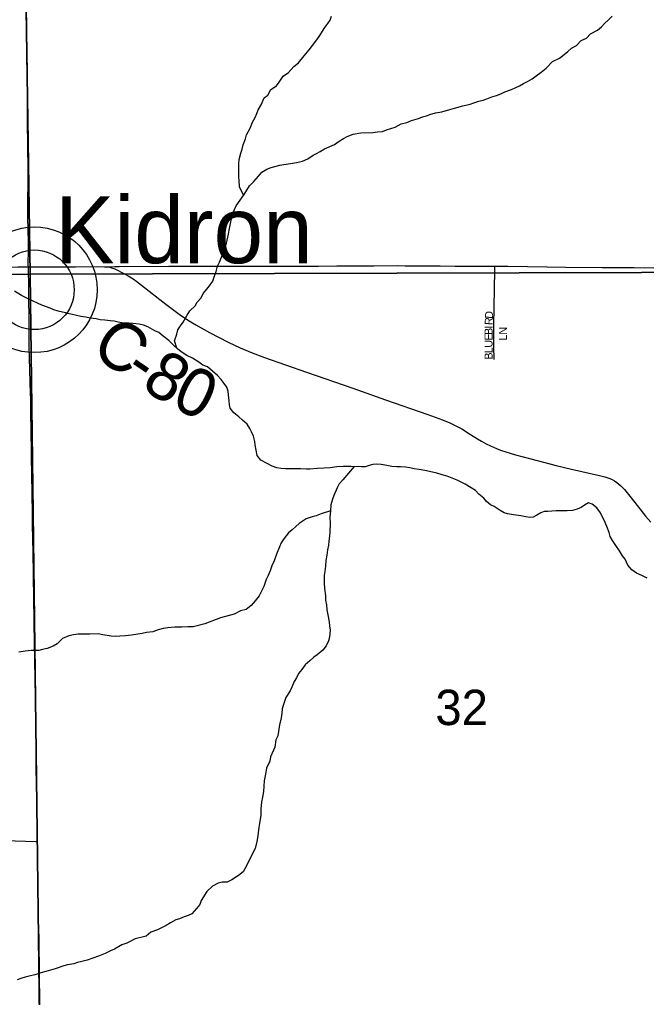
# Model space of a CAD drawing. Extents: x 1985906 to 2360102, y 891258 to 1222054.
# Drawn here: x 2177669 to 2181589, y 994822 to 1000932 of the extents above; entities that cross this region are included whole.
import ezdxf

# ---------------------------------------------------------------- set-up
doc = ezdxf.new("R2010")
doc.units = 0
for name, color, linetype in [('GM_X_County_Road', 7, 'Continuous'), ('GM_X_County_Road_Text', 7, 'Continuous'), ('GM_X_Minor_River', 7, 'Continuous'), ('GM_X_Section', 7, 'Continuous'), ('GM_X_Section_Text', 7, 'Continuous'), ('GM_X_Township_Road', 7, 'Continuous'), ('GM_X_Township_Subdivision', 7, 'Continuous'), ('GM_X_Township_Subdivision_Text', 7, 'Continuous'), ('GM_X_Unincorporated', 7, 'Continuous'), ('GM_X_Unincorporated_Location', 7, 'Continuous'), ('GM_X_Unincorporated_Text', 7, 'Continuous')]:
    doc.layers.add(name, color=color, linetype=linetype)

msp = doc.modelspace()

# ---------------------------------------------------------------- linework, layer by layer
at = {"layer": 'GM_X_County_Road'}
for points in [[(2177724.2, 999387), (2177723.9, 999398.2), (2177724.8, 999496.3), (2177724.8, 999545.8), (2177721.7, 999693.1), (2177721.8, 999775), (2177722.3, 999939), (2177721.9, 1000021.1), (2177721.1, 1000119.5), (2177719.6, 1000316.3), (2177719.1, 1000414.6), (2177718, 1000545.8), (2177717.8, 1000627.8), (2177715.9, 1000693.2), (2177716.4, 1000758.7), (2177715.1, 1000824.3), (2177713, 1001070.1), (2177712.6, 1001217.7), (2177712.1, 1001283.3), (2177711.4, 1001387.1), (2177711.4, 1001483.8), (2177711.2, 1001547.3)], [(2176463.5, 999368.1), (2176482.6, 999368.4), (2176596.9, 999370), (2176842.4, 999372.6), (2176972.7, 999376.2), (2177165.9, 999378), (2177287, 999379.5), (2177444.9, 999380.7), (2177560, 999383.6), (2177658.4, 999385.9), (2177724.2, 999387)], [(2177724.2, 999387), (2177745.9, 999387.2), (2177778.1, 999387.5), (2177808.4, 999387.5), (2178019.2, 999387.4), (2178158.4, 999388.3), (2178200.9, 999387.4), (2178229.4, 999386.7)], [(2177781.8, 995796.1), (2177781.2, 995845.8), (2177777.3, 996059), (2177773.4, 996255.8), (2177774, 996321.3), (2177772.5, 996436.2), (2177770.1, 996583.8), (2177764.2, 996927.8), (2177762.1, 997042.6), (2177760.3, 997157.4), (2177760, 997206.5), (2177758.1, 997288.6), (2177758.4, 997354.2), (2177755.7, 997419.5), (2177755.6, 997468.8), (2177753.9, 997599.4), (2177750.4, 997775), (2177750.1, 997840.6), (2177747, 997971.9), (2177742.9, 998201.4), (2177743.4, 998234.1), (2177739.4, 998479.9), (2177739.5, 998561.8), (2177738.5, 998594.8), (2177729.6, 998889.8), (2177729.9, 998938.8), (2177728.1, 999086.4), (2177727.3, 999168.5), (2177727.1, 999250.5), (2177724.2, 999387)], [(2178229.4, 999386.7), (2178244.8, 999381.5), (2178264.3, 999374.1), (2178280.8, 999367), (2178305, 999354.5), (2178328.8, 999341.9), (2178348.4, 999331.2), (2178379.3, 999311.1), (2178401.5, 999294.6), (2178479.6, 999234), (2178583.3, 999153.6), (2178675.6, 999085.7), (2178729.8, 999049.1), (2178771.6, 999023.5), (2178857.5, 998975.8), (2178974, 998915.8), (2179048, 998880.9), (2179123.3, 998849.1), (2179199.8, 998820.1), (2179463.1, 998728.5), (2179577.8, 998688.8), (2179753.2, 998628.1), (2179958, 998555), (2180221.5, 998464), (2180314.2, 998430.4), (2180360, 998411.7), (2180404.5, 998390.1), (2180433.3, 998374), (2180489.3, 998339.3), (2180531.5, 998312.5), (2180558.2, 998296.6), (2180587.2, 998280.5), (2180614.1, 998267.9), (2180651.7, 998252), (2180676.8, 998242.3), (2180770.3, 998212.7), (2180865, 998186.6), (2181023.8, 998146.5), (2181119.4, 998123.5), (2181295.2, 998083.9), (2181327.3, 998075.7), (2181358.6, 998064.3), (2181373.7, 998057.2), (2181388.4, 998049.1), (2181402.4, 998040), (2181415.8, 998029.9), (2181428.4, 998019), (2181451.4, 997994.9), (2181493, 997944), (2181552.8, 997866), (2181583.6, 997828.1), (2181616.9, 997792.5)], [(2177807.2, 994103.6), (2177803.2, 994304.4), (2177803, 994419.2), (2177801.2, 994534.1), (2177795.6, 994796.3), (2177793.1, 994960.1), (2177791.2, 995189.8), (2177788.3, 995304.6), (2177785.8, 995534.2), (2177781.8, 995796.1)]]:
    msp.add_lwpolyline(points, dxfattribs=at)
at = {"layer": 'GM_X_Minor_River'}
for points in [[(2179068.7, 999833.7), (2179044.6, 999885.7), (2179042.2, 999925.7), (2179039.9, 999947.7), (2179039.1, 1000031.9), (2179042.8, 1000057.9), (2179052.4, 1000098.1), (2179060.2, 1000122.2), (2179067.9, 1000148.3), (2179081.5, 1000186.5), (2179087.3, 1000210.6), (2179110.8, 1000252.9), (2179124.5, 1000291.1), (2179142.2, 1000319.3), (2179151.9, 1000345.4), (2179161.7, 1000367.5), (2179179.4, 1000399.8), (2179199, 1000442), (2179220.8, 1000460.2), (2179240.4, 1000494.5), (2179276.2, 1000518.8), (2179292, 1000541), (2179317.6, 1000577.3), (2179351.4, 1000601.7), (2179383, 1000638), (2179412.8, 1000662.3), (2179448.4, 1000704.7), (2179480, 1000743.1), (2179499.7, 1000769.3), (2179521.5, 1000797.5), (2179543.2, 1000825.8), (2179578.6, 1000882.2), (2179596.4, 1000906.4), (2179610.2, 1000928.5), (2179619.9, 1000952.7)], [(2181350.9, 1000930.4), (2181374.6, 1000952.6)], [(2178653, 998877.8), (2178638.2, 998924.3), (2178651.8, 998966.5), (2178659.5, 998992.7), (2178675.3, 999018.8), (2178693, 999041), (2178716.6, 999085.3), (2178734.3, 999111.5), (2178768, 999143.9), (2178779.8, 999166), (2178803.5, 999192.3), (2178817.3, 999220.5), (2178850.9, 999258.8), (2178876.5, 999297.2), (2178886.2, 999325.3), (2178897.9, 999357.4), (2178907.5, 999391.6), (2178919.3, 999415.7), (2178927.1, 999437.8), (2178946.6, 999482.1), (2178962.1, 999534.3), (2178975.5, 999590.5), (2178979.3, 999616.6), (2178985, 999646.7), (2178990.8, 999668.8), (2178996.5, 999692.9), (2179002.2, 999719), (2179012, 999745.1), (2179023.8, 999767.3), (2179037.5, 999789.4), (2179073, 999839.8), (2179106.5, 999892.2), (2179134.2, 999920.5), (2179163.9, 999952.8), (2179183.7, 999979.1), (2179215.5, 999997.4), (2179241.4, 1000007.7), (2179297.3, 1000022.2), (2179321.2, 1000026.4), (2179363.2, 1000032.8), (2179401.1, 1000039.2), (2179437.1, 1000047.5), (2179470.9, 1000061.8), (2179504.7, 1000084.2), (2179526.6, 1000094.4), (2179548.5, 1000106.6), (2179576.3, 1000124.9), (2179638.1, 1000151.5), (2179667.9, 1000171.8), (2179693.7, 1000188.1), (2179717.6, 1000200.3), (2179755.5, 1000216.7), (2179803.4, 1000225.1), (2179877.4, 1000225.8), (2179907.4, 1000230.1), (2179937.4, 1000232.4), (2179963.3, 1000242.6), (2180017.2, 1000259.1), (2180055, 1000279.5), (2180090.9, 1000287.8), (2180118.8, 1000302.1), (2180162.6, 1000314.5), (2180188.6, 1000324.8), (2180212.5, 1000331), (2180234.4, 1000339.2), (2180270.3, 1000349.6), (2180308.3, 1000355.9), (2180360.2, 1000370.4), (2180388.1, 1000378.7), (2180440, 1000393.2), (2180485.9, 1000403.6), (2180509.8, 1000411.9), (2180539.7, 1000422.2), (2180567.7, 1000428.4), (2180591.6, 1000436.7), (2180621.5, 1000448.9), (2180651.4, 1000457.2), (2180677.3, 1000467.5), (2180703.2, 1000479.7), (2180745.1, 1000494.1), (2180770.9, 1000506.4), (2180794.8, 1000518.6), (2180820.7, 1000532.9), (2180844.6, 1000545.1), (2180874.4, 1000561.4), (2180898.3, 1000579.7), (2180930, 1000604), (2180961.8, 1000628.3), (2181001.4, 1000668.8), (2181045.2, 1000691.2), (2181075, 1000713.5), (2181096.8, 1000731.8), (2181120.6, 1000754), (2181150.4, 1000770.3), (2181180.1, 1000800.6), (2181214, 1000814.9), (2181239.7, 1000843.2), (2181281.5, 1000865.7), (2181307.3, 1000885.9), (2181327.1, 1000908.1), (2181350.9, 1000930.4)], [(2178949, 998658.7), (2178928.8, 998682.6), (2178906.5, 998708.4), (2178876.2, 998734.2), (2178843.9, 998762), (2178815.8, 998771.7), (2178789.6, 998791.5), (2178751.3, 998817.2), (2178715.2, 998832.9), (2178678.9, 998856.6), (2178656.7, 998874.4), (2178630.5, 998898.2), (2178602.2, 998926), (2178565.9, 998953.7), (2178539.6, 998977.5), (2178515.5, 998987.3), (2178471.2, 999013), (2178443.1, 999022.7), (2178417.1, 999028.5), (2178377, 999032.2), (2178353, 999033.9), (2178308.9, 999037.5), (2178284.9, 999041.3), (2178260.8, 999047.1), (2178234.8, 999048.9), (2178202.7, 999052.6), (2178172.7, 999056.3), (2178148.6, 999062.1), (2178110.5, 999065.8), (2178082.5, 999071.5), (2178052.4, 999077.3), (2178024.3, 999083), (2178000.3, 999088.8), (2177978.2, 999092.6), (2177956.1, 999098.4), (2177910, 999110), (2177883.9, 999117.8), (2177859.8, 999127.6), (2177807.6, 999147.2), (2177785.5, 999157), (2177749.3, 999174.7), (2177711.1, 999192.4), (2177680.9, 999208.1), (2177636.6, 999235.8)], [(2181560.4, 997458.5), (2181526.2, 997472.2), (2181498, 997494), (2181471.7, 997523.8), (2181455.3, 997559.7), (2181439.1, 997581.6), (2181420.7, 997611.5), (2181396.4, 997645.3), (2181376, 997677.2), (2181361.8, 997701.1), (2181355.5, 997727.1), (2181341.1, 997765), (2181324.7, 997804.9), (2181312.5, 997826.8), (2181300.3, 997850.8), (2181277.9, 997880.6), (2181249.7, 997904.4), (2181225.6, 997912.2), (2181201.7, 997898), (2181179.9, 997883.7), (2181156, 997873.5), (2181126, 997865.2), (2181092, 997862.9), (2181024, 997862.3), (2180996, 997860), (2180972, 997857.8), (2180950, 997857.6), (2180928.1, 997849.4), (2180902.2, 997835.1), (2180880.4, 997822.9), (2180856.4, 997820.7), (2180834.3, 997824.5), (2180802.3, 997830.2), (2180758.2, 997837.8), (2180720.1, 997843.5), (2180698, 997849.3), (2180673.8, 997865.1), (2180635.6, 997888.8), (2180613.5, 997900.6), (2180589.2, 997920.4), (2180571, 997942.3), (2180540.8, 997966.1), (2180520.5, 997989.9), (2180492.3, 998005.7), (2180456.1, 998029.4), (2180405.8, 998053), (2180373.7, 998066.7), (2180343.5, 998078.5), (2180311.4, 998088.2), (2180277.3, 998097.9), (2180251.2, 998103.7), (2180203.1, 998115.2), (2180167, 998120.9), (2180137, 998124.7), (2180108.9, 998130.4), (2180082.9, 998134.2), (2180050.8, 998137.9), (2180028.8, 998137.7), (2179996.8, 998139.4), (2179964.7, 998145.1), (2179930.6, 998152.8), (2179900.6, 998154.5), (2179878.6, 998152.3), (2179854.6, 998146.1), (2179830.7, 998137.9), (2179806.7, 998137.7), (2179740.7, 998139.1), (2179692.6, 998138.6), (2179652.7, 998136.3), (2179610.7, 998131.9), (2179570.7, 998129.5), (2179532.7, 998127.2), (2179484.7, 998122.7), (2179462.7, 998122.5), (2179424.7, 998124.2), (2179394.7, 998123.9), (2179364.7, 998125.6), (2179334.6, 998125.4), (2179304.6, 998127.1), (2179278.6, 998130.8), (2179248.5, 998140.6), (2179216.3, 998158.3), (2179178, 998178), (2179153.7, 998207.8), (2179149.4, 998241.9), (2179143, 998273.9), (2179140.8, 998295.9), (2179132.5, 998327.8), (2179120.2, 998355.8), (2179108, 998377.7), (2179091.7, 998403.6), (2179063.4, 998429.4), (2179039.2, 998449.2), (2179008.9, 998475), (2178986.6, 998502.8), (2178982.4, 998524.8), (2178980.2, 998548.8), (2178975.8, 998586.9), (2178973.5, 998610.9), (2178965.3, 998634.8), (2178949, 998658.7)], [(2179760.6, 998138.6), (2179689.5, 998056.5), (2179667.8, 998030.2), (2179654, 998006.1), (2179634.5, 997957.8), (2179624.7, 997935.7), (2179615.1, 997899.5), (2179613.4, 997861.4), (2179609.8, 997823.3), (2179610.2, 997785.3), (2179608.8, 997729.2), (2179607.1, 997703.1), (2179603.4, 997673), (2179599.6, 997647), (2179593.9, 997618.9), (2179590.3, 997584.8), (2179584.6, 997552.7), (2179581, 997516.6), (2179577.3, 997482.5), (2179573.5, 997458.4), (2179574, 997412.3), (2179576.4, 997376.3), (2179580.9, 997330.3), (2179581.1, 997304.2), (2179587.4, 997274.2), (2179589.7, 997244.2), (2179596.1, 997212.2), (2179604.5, 997168.2), (2179606.8, 997142.2), (2179611, 997118.2), (2179607.5, 997072.1), (2179599.7, 997050), (2179586, 997019.8), (2179564.3, 996991.5), (2179530.6, 996963.2), (2179508.7, 996947), (2179483, 996924.7), (2179455.2, 996900.4), (2179433.5, 996870.2), (2179413.7, 996845.9), (2179400, 996817.8), (2179386.2, 996795.6), (2179370.6, 996761.4), (2179360.8, 996737.3), (2179333.2, 996695), (2179319.7, 996652.8), (2179311.9, 996624.6), (2179308.2, 996598.6), (2179304.5, 996568.5), (2179295, 996524.3), (2179283.7, 996456.1), (2179271.9, 996432), (2179264.4, 996385.8), (2179239, 996325.5), (2179233.2, 996297.4), (2179213.7, 996255.1), (2179206.1, 996217), (2179198.5, 996174.9), (2179196.8, 996142.8), (2179193.2, 996108.7), (2179187.5, 996072.6), (2179181.8, 996044.5), (2179180.1, 996020.4), (2179178.3, 995998.4), (2179176.7, 995958.3), (2179169.2, 995910.2), (2179163.6, 995870), (2179158, 995831.9), (2179152.3, 995795.8), (2179142.8, 995751.7), (2179125.1, 995721.4), (2179087.8, 995645), (2179066.2, 995606.7), (2179038.5, 995584.4), (2178996.7, 995556), (2178966.9, 995541.7), (2178936.8, 995541.4), (2178910.9, 995535.2), (2178875.1, 995516.8), (2178839.4, 995484.4), (2178803.9, 995428), (2178796.2, 995401.9), (2178774.4, 995377.7), (2178746.8, 995343.4), (2178722.9, 995333.1), (2178699, 995324.9), (2178669.1, 995312.6), (2178647.1, 995306.4), (2178613.3, 995288.1), (2178585.4, 995271.8), (2178531.7, 995245.2), (2178489.8, 995228.8), (2178460.1, 995204.5), (2178392.2, 995187.9), (2178340.5, 995161.4), (2178308.6, 995151.1), (2178262.8, 995122.6), (2178236.9, 995112.3), (2178205.1, 995096), (2178163.2, 995079.6), (2178091.5, 995054.9)], [(2179613.5, 997861.7), (2179555.6, 997842.9), (2179523.7, 997830.6), (2179497.8, 997824.3), (2179461.9, 997812), (2179418.2, 997783.5), (2179396.3, 997765.3), (2179372.6, 997743.1), (2179350.7, 997724.8), (2179321.1, 997686.5), (2179305.4, 997662.3), (2179293.6, 997638.2), (2179276.1, 997591.9), (2179260.5, 997549.7), (2179246.8, 997519.5), (2179235.1, 997487.4), (2179223.4, 997459.2), (2179211.7, 997433.1), (2179196.1, 997388.9), (2179166.7, 997330.5), (2179143, 997300.2), (2179117.3, 997269.9), (2179085.5, 997245.6), (2179049.6, 997237.3), (2179011.8, 997216.9), (2178926, 997194.1), (2178828.3, 997157.1), (2178754.5, 997138.4), (2178720.5, 997138.1), (2178684.5, 997135.8), (2178640.5, 997135.4), (2178596.5, 997131), (2178566.5, 997126.7), (2178536.6, 997118.4), (2178502.7, 997106.1), (2178462.7, 997101.7), (2178434.8, 997095.4), (2178408.8, 997091.2), (2178368.9, 997084.8), (2178330.9, 997080.5), (2178296.9, 997078.2), (2178270.9, 997077.9), (2178240.9, 997079.7), (2178188.8, 997087.2), (2178160.7, 997092.9), (2178106.7, 997092.5), (2178034.7, 997091.8), (2178006.7, 997087.5), (2177976.7, 997081.2), (2177936.9, 997064.9), (2177905.2, 997030.5), (2177879.4, 997016.3), (2177841.5, 997001.9), (2177813.5, 996995.6), (2177789.6, 996989.4), (2177741.6, 996989), (2177703.6, 996984.6), (2177663.7, 996978.2)], [(2181592.5, 997440.8), (2181560.4, 997458.5)], [(2178091.5, 995054.9), (2178057.5, 995046.6), (2178031.6, 995040.3), (2178007.7, 995032.1), (2177969.7, 995025.8), (2177945.8, 995019.5), (2177891.9, 995001), (2177834.1, 994984.5), (2177802.2, 994976.2), (2177764.3, 994963.8), (2177728.3, 994955.4), (2177704.4, 994949.2), (2177676.5, 994940.9), (2177654.5, 994932.7)]]:
    msp.add_lwpolyline(points, dxfattribs=at)
at = {"layer": 'GM_X_Section'}
for points in [[(2177654.1, 1004719.8), (2177736.2, 999340.4), (2172101.4, 999284), (2172100.8, 999362), (2172062.7, 1004709.9)], [(2183065.6, 1004710.7), (2183085.5, 999354.8), (2177736.2, 999340.4), (2177654.1, 1004719.8)], [(2177736.2, 999340.4), (2177802.2, 994033.9), (2177414, 994034.4), (2172145.9, 993983.3), (2172101.4, 999284)], [(2177736.2, 999340.4), (2183085.5, 999354.8), (2183145.4, 994048.2), (2182863.2, 994049.6), (2177802.2, 994033.9)]]:
    msp.add_lwpolyline(points, close=True, dxfattribs=at)
at = {"layer": 'GM_X_Township_Road'}
for points in [[(2178229.4, 999386.7), (2178265.5, 999388.9), (2178291.1, 999389.7), (2178603.3, 999390.4), (2178738.4, 999390.8), (2178931.7, 999391.5), (2179046.6, 999391.3), (2179177.6, 999390.9), (2179276.1, 999391.1), (2179538.8, 999391.8), (2179653.6, 999392.4), (2179883.6, 999393.5), (2180031.5, 999394.3), (2180079.9, 999394), (2180133.7, 999393.6), (2180180.6, 999393.3), (2180240.5, 999392.9), (2180299.5, 999392.6), (2180393.3, 999392), (2180640.3, 999390.7)], [(2180640.3, 999390.7), (2180721.4, 999390.3), (2180967.7, 999387.1), (2181082.5, 999385.3), (2181312, 999383.4), (2181508.8, 999381.9), (2181672.8, 999381.4), (2181953.4, 999378.1)], [(2174838.1, 995939.1), (2174917.5, 995936.1), (2175034.3, 995930.7), (2175247.5, 995919.4), (2175640.2, 995900.1), (2175808.9, 995891), (2176084.5, 995875.5), (2176313, 995862.5), (2176493.6, 995854.4), (2176821.4, 995837.8), (2177034.6, 995827.4), (2177346.4, 995813.6), (2177641.7, 995800.7), (2177770.9, 995796.5), (2177781.8, 995796.1)]]:
    msp.add_lwpolyline(points, dxfattribs=at)
at = {"layer": 'GM_X_Township_Subdivision'}
msp.add_lwpolyline([(2180636.4, 998806.9), (2180635.2, 998888.6), (2180634.9, 999019.5), (2180639, 999248.4), (2180639.9, 999364.6), (2180640.3, 999390.7)], dxfattribs=at)
at = {"layer": 'GM_X_Unincorporated'}
for radius in [392.8, 249]:
    msp.add_circle((2177761.7, 999243.7), radius, dxfattribs=at)
at = {"layer": 'GM_X_Unincorporated_Location'}
msp.add_line((2177761.7, 999243.7), (2177761.7, 999243.7), dxfattribs=at)

# ---------------------------------------------------------------- texts
at = {"layer": 'GM_X_County_Road_Text'}
for s, rotation, p in [('C', 325.44444, (2178104, 998849.3)), ('-', 325.67735, (2178308.1, 998708.7)), ('8', 327.94976, (2178420.7, 998632.2)), ('0', 333.95498, (2178607.3, 998517.4))]:
    msp.add_text(s, height=300, rotation=rotation, dxfattribs=at).set_placement(p)
at = {"layer": 'GM_X_Section_Text'}
msp.add_text('32', height=221, rotation=0.00001, dxfattribs=at).set_placement((2180268.6, 996523.7))
at = {"layer": 'GM_X_Township_Subdivision_Text'}
for s, rotation, p in [('R', 87.81373, (2180627, 999022.1)), ('D', 87.39793, (2180628.5, 999061.5)), ('B', 89.97571, (2180626.6, 998961)), ('I', 88.95081, (2180626.6, 999000.3)), ('LN', 90, (2180716.1, 998925.7)), ('E', 89.98747, (2180626.6, 998925.8)), ('U', 89.97813, (2180626.6, 998881.8)), ('L', 89.98747, (2180626.6, 998846.6)), ('B', 89.97571, (2180626.6, 998807))]:
    msp.add_text(s, height=50, rotation=rotation, dxfattribs=at).set_placement(p)
at = {"layer": 'GM_X_Unincorporated_Text'}
msp.add_text('Kidron', height=417, rotation=0.00001, dxfattribs=at).set_placement((2177890.4, 999409.5))

doc.saveas('drawing.dxf')
